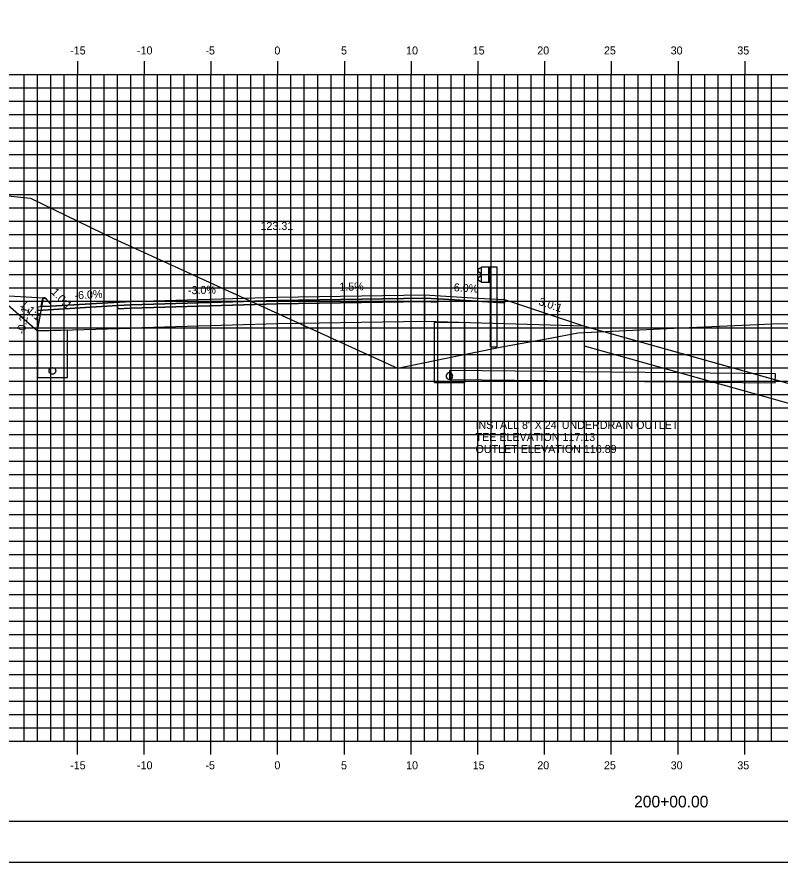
# Model space of a CAD drawing. Extents: x 850598 to 870284, y 366541 to 366651.
# Drawn here: x 865267.3 to 865324.5, y 366541.2 to 366604.5 of the extents above; entities that cross this region are included whole.
import ezdxf

# ---------------------------------------------------------------- set-up
doc = ezdxf.new("R2010")
doc.units = 0
for name, color, linetype in [('ANNOTATION', 7, 'Continuous'), ('BORDER', 7, 'Continuous'), ('D_Curb_Type_3M2_Lt', 7, 'Continuous'), ('D_Drainage_Culvert', 7, 'Continuous'), ('D_Drainage_RipRap', 7, 'Continuous'), ('D_Drainage_Underdrain', 7, 'Continuous'), ('D_Drainage_Underdrain_06in', 7, 'Continuous'), ('D_Guardrail_Beam_Rt', 7, 'Continuous'), ('D_Roadway_Berm', 7, 'Continuous'), ('D_Roadway_Centerline', 7, 'Continuous'), ('D_Roadway_Centerline_Text', 7, 'Continuous'), ('D_Roadway_Edge_Shoulder', 7, 'Continuous'), ('D_Roadway_Edge_TW', 7, 'Continuous'), ('D_Roadway_Pavement', 7, 'Continuous'), ('D_Roadway_SlopeLines', 7, 'Continuous'), ('D_Roadway_SubGrade', 7, 'Continuous'), ('H_V ANNOTATION', 7, 'Continuous'), ('MAJOR', 7, 'Continuous'), ('MINOR', 7, 'Continuous'), ('PLOT BOUNDARY', 7, 'Continuous'), ('S_Roadway_Centerline', 7, 'Continuous')]:
    doc.layers.add(name, color=color, linetype=linetype)

msp = doc.modelspace()

# ---------------------------------------------------------------- linework, layer by layer
at = {"layer": 'BORDER'}
msp.add_line((865241.829, 366544.225), (865401.829, 366544.225), dxfattribs=at)
at = {"layer": 'D_Curb_Type_3M2_Lt'}
for p, q in [((865269.187, 366583.339), (865269.079, 366582.845)), ((865269.323, 366583.469), (865269.327, 366583.469)), ((865269.829, 366583.012), (865269.475, 366583.414)), ((865269.079, 366582.845), (865269.829, 366582.845)), ((865269.829, 366582.845), (865269.829, 366583.012))]:
    msp.add_line(p, q, dxfattribs=at)
msp.add_arc((865269.35, 366583.304), 0.167, 41.38705, 167.66476, dxfattribs=at)
at = {"layer": 'D_Drainage_Culvert'}
msp.add_lwpolyline([(865299.704, 366577.355), (865324.111, 366577.108), (865324.118, 366577.775), (865299.711, 366578.022)], close=True, dxfattribs=at)
at = {"layer": 'D_Drainage_RipRap'}
msp.add_lwpolyline([(865356.558, 366568.225), (865368.074, 366564.993), (865377.936, 366562.225), (865374.936, 366559.225), (865371.936, 366559.225), (865368.936, 366561.543), (865357.42, 366564.775), (865356.558, 366566.725), (865309.829, 366579.84), (865309.829, 366581.34)], close=True, dxfattribs=at)
at = {"layer": 'D_Drainage_Underdrain'}
for points in [[(865300.829, 366581.618), (865300.829, 366577.105), (865298.579, 366577.105), (865298.579, 366581.663)], [(865268.829, 366580.995), (865268.829, 366577.495), (865271.079, 366577.495), (865271.079, 366581.04)]]:
    msp.add_lwpolyline(points, close=True, dxfattribs=at)
at = {"layer": 'D_Drainage_Underdrain_06in'}
for points in [[(865269.954, 366578.245), (865270.031, 366578.233), (865270.101, 366578.197), (865270.156, 366578.142), (865270.192, 366578.072), (865270.204, 366577.995), (865270.192, 366577.918), (865270.156, 366577.848), (865270.101, 366577.793), (865270.031, 366577.757), (865269.954, 366577.745), (865269.877, 366577.757), (865269.807, 366577.793), (865269.752, 366577.848), (865269.716, 366577.918), (865269.704, 366577.995), (865269.716, 366578.072), (865269.752, 366578.142), (865269.807, 366578.197), (865269.877, 366578.233)], [(865299.704, 366577.855), (865299.627, 366577.843), (865299.557, 366577.808), (865299.502, 366577.752), (865299.466, 366577.683), (865299.454, 366577.605), (865299.466, 366577.528), (865299.502, 366577.458), (865299.557, 366577.403), (865299.627, 366577.368), (865299.704, 366577.355), (865299.781, 366577.368), (865299.851, 366577.403), (865299.906, 366577.458), (865299.942, 366577.528), (865299.954, 366577.605), (865299.942, 366577.683), (865299.906, 366577.752), (865299.851, 366577.808), (865299.781, 366577.843)]]:
    msp.add_lwpolyline(points, close=True, dxfattribs=at)
at = {"layer": 'D_Guardrail_Beam_Rt'}
for p, q in [((865302.01, 366585.7), (865301.866, 366585.6)), ((865302.1, 366585.719), (865302.026, 366585.706)), ((865302.1, 366585.794), (865302.787, 366585.794)), ((865302.1, 366584.627), (865302.1, 366585.794)), ((865302.621, 366585.794), (865302.621, 366584.627)), ((865302.725, 366585.794), (865302.725, 366584.627)), ((865302.787, 366585.794), (865303.258, 366585.794)), ((865302.787, 366585.794), (865302.787, 366584.627)), ((865303.258, 366585.794), (865303.258, 366579.794)), ((865301.866, 366585.457), (865302.062, 366585.32)), ((865302.062, 366585.101), (865301.866, 366584.964)), ((865302.095, 366585.256), (865302.095, 366585.165)), ((865301.866, 366584.821), (865302.01, 366584.721)), ((865302.026, 366584.714), (865302.1, 366584.702)), ((865302.787, 366584.627), (865302.1, 366584.627)), ((865302.766, 366579.794), (865302.766, 366584.627)), ((865302.766, 366579.794), (865303.258, 366579.794))]:
    msp.add_line(p, q, dxfattribs=at)
for centre, major_axis, start_param, end_param in [((865302.034, 366585.666), (-0.0417, 0), 4.886922, 5.323254), ((865301.917, 366585.528), (-0.0877, 0), 5.323254, 7.243116), ((865302.016, 366585.256), (0.0789, 0), 0, 0.959931), ((865302.016, 366585.165), (0.0789, 0), 5.323254, 6.283185), ((865301.917, 366584.893), (-0.0877, 0), 5.323254, 7.243116), ((865302.034, 366584.755), (-0.0417, 0), 0.959931, 1.396263)]:
    msp.add_ellipse(centre, major_axis=major_axis, ratio=0.995501, start_param=start_param, end_param=end_param, dxfattribs=at)
at = {"layer": 'D_Roadway_Berm'}
msp.add_lwpolyline([(865269.284, 366583.444), (865265.784, 366583.654)], dxfattribs=at)
at = {"layer": 'D_Roadway_Centerline'}
msp.add_lwpolyline([(865246.829, 366593.131), (865265.784, 366583.654), (865268.829, 366580.995), (865269.284, 366583.444), (865269.374, 366583.445), (865269.452, 366583.399), (865269.822, 366583.012), (865269.829, 366582.845), (865275.829, 366583.205), (865286.829, 366583.535), (865297.829, 366583.7), (865301.829, 366583.46), (865303.829, 366583.34), (865309.829, 366581.34), (865356.558, 366568.225), (865368.074, 366564.993), (865377.936, 366562.225), (865381.936, 366562.225)], dxfattribs=at)
at = {"layer": 'D_Roadway_Edge_Shoulder'}
for points in [[(865275.829, 366583.205), (865269.829, 366582.845), (865268.829, 366582.785), (865268.829, 366582.535), (865274.829, 366582.895), (865275.829, 366582.955)], [(865297.829, 366583.7), (865301.829, 366583.46), (865301.829, 366583.46), (865303.829, 366583.34), (865303.829, 366583.09), (865298.829, 366583.39), (865297.829, 366583.45)]]:
    msp.add_lwpolyline(points, close=True, dxfattribs=at)
at = {"layer": 'D_Roadway_Edge_TW'}
msp.add_lwpolyline([(865275.829, 366582.955), (865275.829, 366583.205), (865286.829, 366583.535), (865297.829, 366583.7), (865297.829, 366583.45), (865286.829, 366583.285)], close=True, dxfattribs=at)
at = {"layer": 'D_Roadway_Pavement'}
for points in [[(865275.829, 366582.705), (865275.829, 366582.955), (865286.829, 366583.285), (865297.829, 366583.45), (865297.829, 366583.2), (865286.829, 366583.035)], [(865297.829, 366583.45), (865298.829, 366583.39), (865298.829, 366583.14), (865297.829, 366583.2)], [(865275.829, 366582.955), (865274.829, 366582.895), (865274.829, 366582.645), (865275.829, 366582.705)]]:
    msp.add_lwpolyline(points, close=True, dxfattribs=at)
at = {"layer": 'D_Roadway_SlopeLines'}
msp.add_lwpolyline([(865309.829, 366581.34), (865377.936, 366562.225), (865377.936, 366562.225)], dxfattribs=at)
at = {"layer": 'D_Roadway_SubGrade'}
for points in [[(865275.829, 366581.205), (865275.829, 366582.705), (865286.829, 366583.035), (865297.829, 366583.2), (865297.829, 366581.7), (865286.829, 366581.535)], [(865297.829, 366583.2), (865298.829, 366583.14), (865298.829, 366583.39), (865303.829, 366583.09), (865303.829, 366583.34), (865309.829, 366581.34), (865297.829, 366581.7)], [(865275.829, 366582.705), (865274.829, 366582.645), (865274.829, 366582.895), (865268.829, 366582.535), (865268.829, 366580.995), (865275.829, 366581.205)]]:
    msp.add_lwpolyline(points, close=True, dxfattribs=at)
at = {"layer": 'MAJOR'}
for p, q in [((865271.829, 366601.227), (865271.829, 366600.225)), ((865271.829, 366601.227), (865271.829, 366600.225)), ((865276.829, 366601.227), (865276.829, 366600.225)), ((865276.829, 366601.227), (865276.829, 366600.225)), ((865281.829, 366601.227), (865281.829, 366600.225)), ((865281.829, 366601.227), (865281.829, 366600.225)), ((865286.829, 366601.227), (865286.829, 366600.225)), ((865286.829, 366601.227), (865286.829, 366600.225)), ((865291.829, 366601.227), (865291.829, 366600.225)), ((865291.829, 366601.227), (865291.829, 366600.225)), ((865296.829, 366601.227), (865296.829, 366600.225)), ((865296.829, 366601.227), (865296.829, 366600.225)), ((865301.829, 366601.227), (865301.829, 366600.225)), ((865301.829, 366601.227), (865301.829, 366600.225)), ((865306.829, 366601.227), (865306.829, 366600.225)), ((865306.829, 366601.227), (865306.829, 366600.225)), ((865311.829, 366601.227), (865311.829, 366600.225)), ((865311.829, 366601.227), (865311.829, 366600.225)), ((865316.829, 366601.227), (865316.829, 366600.225)), ((865316.829, 366601.227), (865316.829, 366600.225)), ((865321.829, 366601.227), (865321.829, 366600.225)), ((865321.829, 366601.227), (865321.829, 366600.225)), ((865246.829, 366600.225), (865386.829, 366600.225)), ((865246.829, 366600.225), (865386.829, 366600.225)), ((865246.829, 366600.225), (865386.829, 366600.225)), ((865246.829, 366600.225), (865386.829, 366600.225)), ((865271.829, 366550.225), (865271.829, 366600.225)), ((865271.829, 366550.225), (865271.829, 366600.225)), ((865276.829, 366550.225), (865276.829, 366600.225)), ((865276.829, 366550.225), (865276.829, 366600.225)), ((865281.829, 366550.225), (865281.829, 366600.225)), ((865281.829, 366550.225), (865281.829, 366600.225)), ((865286.829, 366550.225), (865286.829, 366600.225)), ((865286.829, 366550.225), (865286.829, 366600.225)), ((865291.829, 366550.225), (865291.829, 366600.225)), ((865291.829, 366550.225), (865291.829, 366600.225)), ((865296.829, 366550.225), (865296.829, 366600.225)), ((865296.829, 366550.225), (865296.829, 366600.225)), ((865301.829, 366550.225), (865301.829, 366600.225)), ((865301.829, 366550.225), (865301.829, 366600.225)), ((865306.829, 366550.225), (865306.829, 366600.225)), ((865306.829, 366550.225), (865306.829, 366600.225)), ((865311.829, 366550.225), (865311.829, 366600.225)), ((865311.829, 366550.225), (865311.829, 366600.225)), ((865316.829, 366550.225), (865316.829, 366600.225)), ((865316.829, 366550.225), (865316.829, 366600.225)), ((865321.829, 366550.225), (865321.829, 366600.225)), ((865321.829, 366550.225), (865321.829, 366600.225)), ((865246.829, 366595.225), (865386.829, 366595.225)), ((865246.829, 366595.225), (865386.829, 366595.225)), ((865246.829, 366590.225), (865386.829, 366590.225)), ((865246.829, 366590.225), (865386.829, 366590.225)), ((865246.829, 366585.225), (865386.829, 366585.225)), ((865246.829, 366585.225), (865386.829, 366585.225)), ((865246.829, 366580.225), (865386.829, 366580.225)), ((865246.829, 366580.225), (865386.829, 366580.225)), ((865246.829, 366575.225), (865386.829, 366575.225)), ((865246.829, 366575.225), (865386.829, 366575.225)), ((865246.829, 366570.225), (865386.829, 366570.225)), ((865246.829, 366570.225), (865386.829, 366570.225)), ((865246.829, 366565.225), (865386.829, 366565.225)), ((865246.829, 366565.225), (865386.829, 366565.225)), ((865246.829, 366560.225), (865386.829, 366560.225)), ((865246.829, 366560.225), (865386.829, 366560.225)), ((865246.829, 366555.225), (865386.829, 366555.225)), ((865246.829, 366555.225), (865386.829, 366555.225)), ((865246.829, 366550.225), (865386.829, 366550.225)), ((865246.829, 366550.225), (865386.829, 366550.225)), ((865246.829, 366550.225), (865386.829, 366550.225)), ((865246.829, 366550.225), (865386.829, 366550.225)), ((865271.829, 366549.223), (865271.829, 366550.225)), ((865271.829, 366549.223), (865271.829, 366550.225)), ((865276.829, 366549.223), (865276.829, 366550.225)), ((865276.829, 366549.223), (865276.829, 366550.225)), ((865281.829, 366549.223), (865281.829, 366550.225)), ((865281.829, 366549.223), (865281.829, 366550.225)), ((865286.829, 366549.223), (865286.829, 366550.225)), ((865286.829, 366549.223), (865286.829, 366550.225)), ((865291.829, 366549.223), (865291.829, 366550.225)), ((865291.829, 366549.223), (865291.829, 366550.225)), ((865296.829, 366549.223), (865296.829, 366550.225)), ((865296.829, 366549.223), (865296.829, 366550.225)), ((865301.829, 366549.223), (865301.829, 366550.225)), ((865301.829, 366549.223), (865301.829, 366550.225)), ((865306.829, 366549.223), (865306.829, 366550.225)), ((865306.829, 366549.223), (865306.829, 366550.225)), ((865311.829, 366549.223), (865311.829, 366550.225)), ((865311.829, 366549.223), (865311.829, 366550.225)), ((865316.829, 366549.223), (865316.829, 366550.225)), ((865316.829, 366549.223), (865316.829, 366550.225)), ((865321.829, 366549.223), (865321.829, 366550.225)), ((865321.829, 366549.223), (865321.829, 366550.225))]:
    msp.add_line(p, q, dxfattribs=at)
at = {"layer": 'MINOR'}
for p, q in [((865267.829, 366550.225), (865267.829, 366600.225)), ((865267.829, 366550.225), (865267.829, 366600.225)), ((865268.829, 366550.225), (865268.829, 366600.225)), ((865268.829, 366550.225), (865268.829, 366600.225)), ((865269.829, 366550.225), (865269.829, 366600.225)), ((865269.829, 366550.225), (865269.829, 366600.225)), ((865270.829, 366550.225), (865270.829, 366600.225)), ((865270.829, 366550.225), (865270.829, 366600.225)), ((865272.829, 366550.225), (865272.829, 366600.225)), ((865272.829, 366550.225), (865272.829, 366600.225)), ((865273.829, 366550.225), (865273.829, 366600.225)), ((865273.829, 366550.225), (865273.829, 366600.225)), ((865274.829, 366550.225), (865274.829, 366600.225)), ((865274.829, 366550.225), (865274.829, 366600.225)), ((865275.829, 366550.225), (865275.829, 366600.225)), ((865275.829, 366550.225), (865275.829, 366600.225)), ((865277.829, 366550.225), (865277.829, 366600.225)), ((865277.829, 366550.225), (865277.829, 366600.225)), ((865278.829, 366550.225), (865278.829, 366600.225)), ((865278.829, 366550.225), (865278.829, 366600.225)), ((865279.829, 366550.225), (865279.829, 366600.225)), ((865279.829, 366550.225), (865279.829, 366600.225)), ((865280.829, 366550.225), (865280.829, 366600.225)), ((865280.829, 366550.225), (865280.829, 366600.225)), ((865282.829, 366550.225), (865282.829, 366600.225)), ((865282.829, 366550.225), (865282.829, 366600.225)), ((865283.829, 366550.225), (865283.829, 366600.225)), ((865283.829, 366550.225), (865283.829, 366600.225)), ((865284.829, 366550.225), (865284.829, 366600.225)), ((865284.829, 366550.225), (865284.829, 366600.225)), ((865285.829, 366550.225), (865285.829, 366600.225)), ((865285.829, 366550.225), (865285.829, 366600.225)), ((865287.829, 366550.225), (865287.829, 366600.225)), ((865287.829, 366550.225), (865287.829, 366600.225)), ((865288.829, 366550.225), (865288.829, 366600.225)), ((865288.829, 366550.225), (865288.829, 366600.225)), ((865289.829, 366550.225), (865289.829, 366600.225)), ((865289.829, 366550.225), (865289.829, 366600.225)), ((865290.829, 366550.225), (865290.829, 366600.225)), ((865290.829, 366550.225), (865290.829, 366600.225)), ((865292.829, 366550.225), (865292.829, 366600.225)), ((865292.829, 366550.225), (865292.829, 366600.225)), ((865293.829, 366550.225), (865293.829, 366600.225)), ((865293.829, 366550.225), (865293.829, 366600.225)), ((865294.829, 366550.225), (865294.829, 366600.225)), ((865294.829, 366550.225), (865294.829, 366600.225)), ((865295.829, 366550.225), (865295.829, 366600.225)), ((865295.829, 366550.225), (865295.829, 366600.225)), ((865297.829, 366550.225), (865297.829, 366600.225)), ((865297.829, 366550.225), (865297.829, 366600.225)), ((865298.829, 366550.225), (865298.829, 366600.225)), ((865298.829, 366550.225), (865298.829, 366600.225)), ((865299.829, 366550.225), (865299.829, 366600.225)), ((865299.829, 366550.225), (865299.829, 366600.225)), ((865300.829, 366550.225), (865300.829, 366600.225)), ((865300.829, 366550.225), (865300.829, 366600.225)), ((865302.829, 366550.225), (865302.829, 366600.225)), ((865302.829, 366550.225), (865302.829, 366600.225)), ((865303.829, 366550.225), (865303.829, 366600.225)), ((865303.829, 366550.225), (865303.829, 366600.225)), ((865304.829, 366550.225), (865304.829, 366600.225)), ((865304.829, 366550.225), (865304.829, 366600.225)), ((865305.829, 366550.225), (865305.829, 366600.225)), ((865305.829, 366550.225), (865305.829, 366600.225)), ((865307.829, 366550.225), (865307.829, 366600.225)), ((865307.829, 366550.225), (865307.829, 366600.225)), ((865308.829, 366550.225), (865308.829, 366600.225)), ((865308.829, 366550.225), (865308.829, 366600.225)), ((865309.829, 366550.225), (865309.829, 366600.225)), ((865309.829, 366550.225), (865309.829, 366600.225)), ((865310.829, 366550.225), (865310.829, 366600.225)), ((865310.829, 366550.225), (865310.829, 366600.225)), ((865312.829, 366550.225), (865312.829, 366600.225)), ((865312.829, 366550.225), (865312.829, 366600.225)), ((865313.829, 366550.225), (865313.829, 366600.225)), ((865313.829, 366550.225), (865313.829, 366600.225)), ((865314.829, 366550.225), (865314.829, 366600.225)), ((865314.829, 366550.225), (865314.829, 366600.225)), ((865315.829, 366550.225), (865315.829, 366600.225)), ((865315.829, 366550.225), (865315.829, 366600.225)), ((865317.829, 366550.225), (865317.829, 366600.225)), ((865317.829, 366550.225), (865317.829, 366600.225)), ((865318.829, 366550.225), (865318.829, 366600.225)), ((865318.829, 366550.225), (865318.829, 366600.225)), ((865319.829, 366550.225), (865319.829, 366600.225)), ((865319.829, 366550.225), (865319.829, 366600.225)), ((865320.829, 366550.225), (865320.829, 366600.225)), ((865320.829, 366550.225), (865320.829, 366600.225)), ((865322.829, 366550.225), (865322.829, 366600.225)), ((865322.829, 366550.225), (865322.829, 366600.225)), ((865323.829, 366550.225), (865323.829, 366600.225)), ((865323.829, 366550.225), (865323.829, 366600.225)), ((865246.829, 366599.225), (865386.829, 366599.225)), ((865246.829, 366599.225), (865386.829, 366599.225)), ((865246.829, 366598.225), (865386.829, 366598.225)), ((865246.829, 366598.225), (865386.829, 366598.225)), ((865246.829, 366597.225), (865386.829, 366597.225)), ((865246.829, 366597.225), (865386.829, 366597.225)), ((865246.829, 366596.225), (865386.829, 366596.225)), ((865246.829, 366596.225), (865386.829, 366596.225)), ((865246.829, 366594.225), (865386.829, 366594.225)), ((865246.829, 366594.225), (865386.829, 366594.225)), ((865246.829, 366593.225), (865386.829, 366593.225)), ((865246.829, 366593.225), (865386.829, 366593.225)), ((865246.829, 366592.225), (865386.829, 366592.225)), ((865246.829, 366592.225), (865386.829, 366592.225)), ((865246.829, 366591.225), (865386.829, 366591.225)), ((865246.829, 366591.225), (865386.829, 366591.225)), ((865246.829, 366589.225), (865386.829, 366589.225)), ((865246.829, 366589.225), (865386.829, 366589.225)), ((865246.829, 366588.225), (865386.829, 366588.225)), ((865246.829, 366588.225), (865386.829, 366588.225)), ((865246.829, 366587.225), (865386.829, 366587.225)), ((865246.829, 366587.225), (865386.829, 366587.225)), ((865246.829, 366586.225), (865386.829, 366586.225)), ((865246.829, 366586.225), (865386.829, 366586.225)), ((865246.829, 366584.225), (865386.829, 366584.225)), ((865246.829, 366584.225), (865386.829, 366584.225)), ((865246.829, 366583.225), (865386.829, 366583.225)), ((865246.829, 366583.225), (865386.829, 366583.225)), ((865246.829, 366582.225), (865386.829, 366582.225)), ((865246.829, 366582.225), (865386.829, 366582.225)), ((865246.829, 366581.225), (865386.829, 366581.225)), ((865246.829, 366581.225), (865386.829, 366581.225)), ((865246.829, 366579.225), (865386.829, 366579.225)), ((865246.829, 366579.225), (865386.829, 366579.225)), ((865246.829, 366578.225), (865386.829, 366578.225)), ((865246.829, 366578.225), (865386.829, 366578.225)), ((865246.829, 366577.225), (865386.829, 366577.225)), ((865246.829, 366577.225), (865386.829, 366577.225)), ((865246.829, 366576.225), (865386.829, 366576.225)), ((865246.829, 366576.225), (865386.829, 366576.225)), ((865246.829, 366574.225), (865386.829, 366574.225)), ((865246.829, 366574.225), (865386.829, 366574.225)), ((865246.829, 366573.225), (865386.829, 366573.225)), ((865246.829, 366573.225), (865386.829, 366573.225)), ((865246.829, 366572.225), (865386.829, 366572.225)), ((865246.829, 366572.225), (865386.829, 366572.225)), ((865246.829, 366571.225), (865386.829, 366571.225)), ((865246.829, 366571.225), (865386.829, 366571.225)), ((865246.829, 366569.225), (865386.829, 366569.225)), ((865246.829, 366569.225), (865386.829, 366569.225)), ((865246.829, 366568.225), (865386.829, 366568.225)), ((865246.829, 366568.225), (865386.829, 366568.225)), ((865246.829, 366567.225), (865386.829, 366567.225)), ((865246.829, 366567.225), (865386.829, 366567.225)), ((865246.829, 366566.225), (865386.829, 366566.225)), ((865246.829, 366566.225), (865386.829, 366566.225)), ((865246.829, 366564.225), (865386.829, 366564.225)), ((865246.829, 366564.225), (865386.829, 366564.225)), ((865246.829, 366563.225), (865386.829, 366563.225)), ((865246.829, 366563.225), (865386.829, 366563.225)), ((865246.829, 366562.225), (865386.829, 366562.225)), ((865246.829, 366562.225), (865386.829, 366562.225)), ((865246.829, 366561.225), (865386.829, 366561.225)), ((865246.829, 366561.225), (865386.829, 366561.225)), ((865246.829, 366559.225), (865386.829, 366559.225)), ((865246.829, 366559.225), (865386.829, 366559.225)), ((865246.829, 366558.225), (865386.829, 366558.225)), ((865246.829, 366558.225), (865386.829, 366558.225)), ((865246.829, 366557.225), (865386.829, 366557.225)), ((865246.829, 366557.225), (865386.829, 366557.225)), ((865246.829, 366556.225), (865386.829, 366556.225)), ((865246.829, 366556.225), (865386.829, 366556.225)), ((865246.829, 366554.225), (865386.829, 366554.225)), ((865246.829, 366554.225), (865386.829, 366554.225)), ((865246.829, 366553.225), (865386.829, 366553.225)), ((865246.829, 366553.225), (865386.829, 366553.225)), ((865246.829, 366552.225), (865386.829, 366552.225)), ((865246.829, 366552.225), (865386.829, 366552.225)), ((865246.829, 366551.225), (865386.829, 366551.225)), ((865246.829, 366551.225), (865386.829, 366551.225))]:
    msp.add_line(p, q, dxfattribs=at)
at = {"layer": 'PLOT BOUNDARY'}
msp.add_lwpolyline([(865233.736, 366541.166), (865403.736, 366541.166), (865403.736, 366651.166), (865233.736, 366651.166)], close=True, dxfattribs=at)
at = {"layer": 'S_Roadway_Centerline'}
msp.add_lwpolyline([(865246.829, 366593.279), (865249.06, 366592.934), (865268.325, 366590.96), (865274.54, 366587.936), (865295.813, 366578.193), (865301.392, 366579.357), (865303.763, 366579.839), (865307.24, 366580.443), (865309.329, 366580.855), (865316.53, 366581.192), (865323.896, 366581.538), (865329.936, 366581.616), (865340.568, 366581.749), (865342.71, 366581.108), (865344.678, 366580.506), (865346.223, 366580.096), (865357.174, 366578.28), (865357.741, 366578.105), (865370.401, 366569.664), (865374.847, 366566.454), (865376.691, 366564.925), (865386.829, 366559.707)], dxfattribs=at)

# ---------------------------------------------------------------- texts
at = {"layer": 'ANNOTATION'}
for s, rotation, p in [('-3.0%', 1.71836, (865280.117, 366583.735)), ('1.5%', 0.85937, (865291.458, 366584.005)), ('-6.0%', 356.56637, (865299.746, 366583.987)), ('1.0:1', 313.67771, (865269.82, 366583.862)), ('-6.0%', 3.43363, (865271.626, 366583.355)), ('1.1:1', 318.8813, (865267.487, 366582.894)), ('-3.0:1', 341.56507, (865306.083, 366583.043)), ('-0.2:1', 79.47956, (865267.87, 366580.706))]:
    msp.add_text(s, height=0.6, rotation=rotation, dxfattribs=at).set_placement(p)
at = {"layer": 'D_Roadway_Centerline'}
for s, p in [('C', (865286.824, 366583.535)), ('C', (865286.824, 366583.535)), ('L', (865286.829, 366583.528)), ('L', (865286.829, 366583.528))]:
    msp.add_text(s, height=0.0146, dxfattribs=at).set_placement(p)
at = {"layer": 'D_Roadway_Centerline_Text'}
msp.add_text('123.31', height=0.6, dxfattribs=at).set_placement((865285.545, 366588.567))
at = {"layer": 'H_V ANNOTATION'}
for s, height, p in [('-15', 0.6, (865271.286, 366601.725)), ('-10', 0.6, (865276.294, 366601.725)), ('-5', 0.6, (865281.42, 366601.725)), ('0', 0.6, (865286.588, 366601.725)), ('5', 0.6, (865291.58, 366601.725)), ('10', 0.6, (865296.454, 366601.725)), ('15', 0.6, (865301.446, 366601.725)), ('20', 0.6, (865306.283, 366601.725)), ('25', 0.6, (865311.275, 366601.725)), ('30', 0.6, (865316.278, 366601.725)), ('35', 0.6, (865321.27, 366601.725)), ('INSTALL 8" X 24\' UNDERDRAIN OUTLET', 0.6, (865301.657, 366573.643)), ('TEE ELEVATION 117.13', 0.6, (865301.657, 366572.743)), ('OUTLET ELEVATION 116.89', 0.6, (865301.657, 366571.843)), ('-15', 0.6, (865271.286, 366548.125)), ('-10', 0.6, (865276.294, 366548.125)), ('-5', 0.6, (865281.42, 366548.125)), ('0', 0.6, (865286.588, 366548.125)), ('5', 0.6, (865291.58, 366548.125)), ('10', 0.6, (865296.454, 366548.125)), ('15', 0.6, (865301.446, 366548.125)), ('20', 0.6, (865306.283, 366548.125)), ('25', 0.6, (865311.275, 366548.125)), ('30', 0.6, (865316.278, 366548.125)), ('35', 0.6, (865321.27, 366548.125)), ('200+00.00', 0.875, (865313.536, 366545.268))]:
    msp.add_text(s, height=height, dxfattribs=at).set_placement(p)
at = {"layer": 'S_Roadway_Centerline'}
for s, p in [('C', (865323.891, 366581.538)), ('L', (865323.896, 366581.531))]:
    msp.add_text(s, height=0.0146, dxfattribs=at).set_placement(p)

doc.saveas('drawing.dxf')
